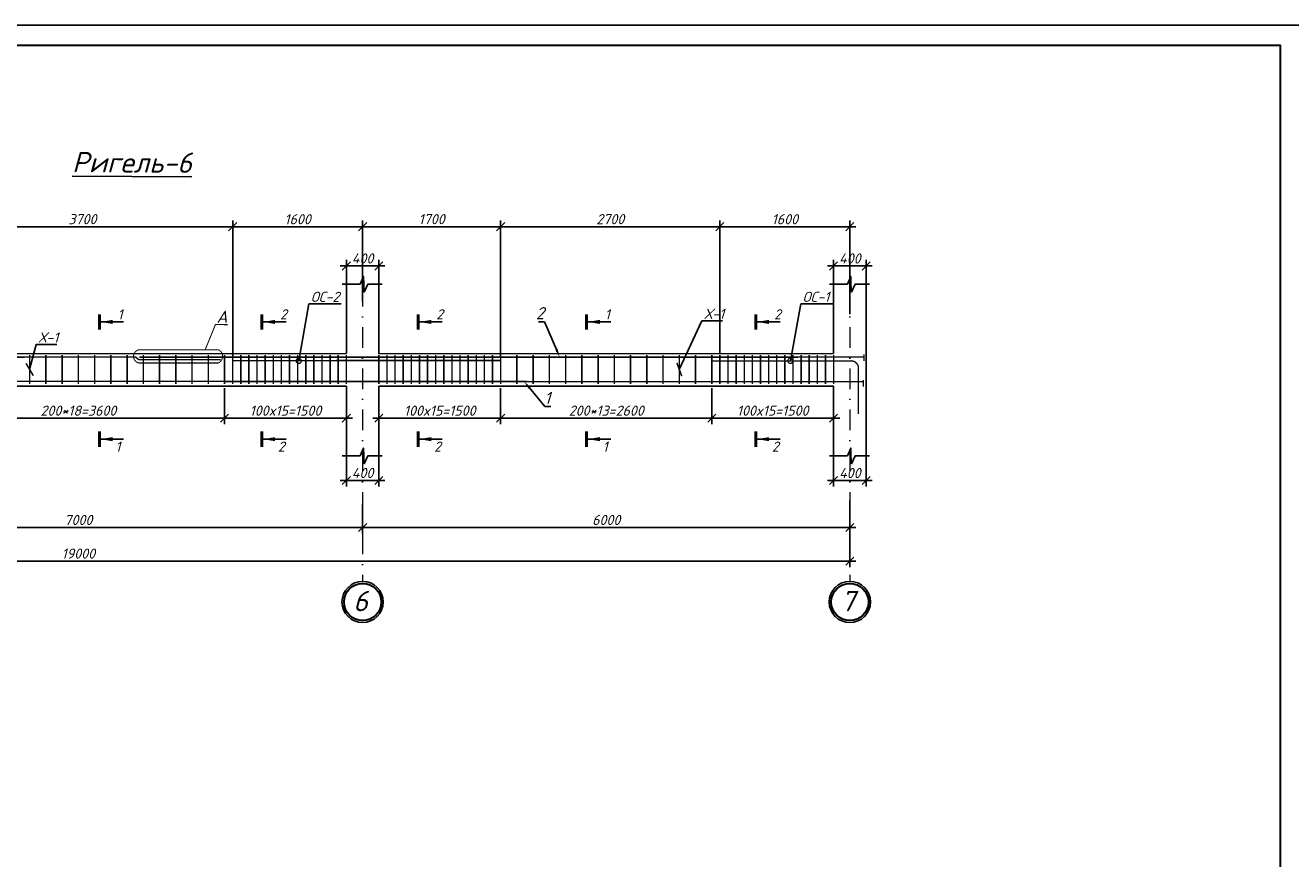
# Model space of a CAD drawing. Header units: millimetres. Extents: x -33345 to 4712671, y -3392 to 121473.
# Tile 636 of 656: x 3262838 to 3294003, y 65981 to 86501. Entities that reach past the tile are written whole.
import ezdxf
from ezdxf import colors
from ezdxf.entities.mleader import LeaderData, LeaderLine
from ezdxf.math import Vec2, Vec3

# ---------------------------------------------------------------- set-up
doc = ezdxf.new("R2010")
doc.units = ezdxf.units.MM
doc.linetypes.add('DASHDOTX2', pattern=[50.8, 25.4, -12.7, 0, -12.7])
doc.layers.add('0.25', color=7, linetype='Continuous', lineweight=25)
doc.layers.add('Лист', color=7, linetype='Continuous')
doc.styles.add('_text', font='isocpeui.ttf')
doc.styles.add('Arch-Dim', font='isocpeui.ttf', dxfattribs={"height": 200})
doc.styles.add('GOST 2.304', font='isocpeui.ttf')
doc.styles.add('ГОСТ 250', font='isocpeui.ttf', dxfattribs={"height": 250})
doc.styles.add('Тохир', font='isocpeui.ttf', dxfattribs={"oblique": 2, "height": 250})
doc.dimstyles.new('Islom 94', dxfattribs={"dimtxt": 250, "dimasz": 200, "dimexe": 150, "dimexo": 100, "dimgap": 60, "dimtad": 1, "dimdec": 0, "dimtxsty": '_text', "dimblk": 'OBLIQUE', "dimcen": 0, "dimdle": 150, "dimadec": 0, "dimazin": 0, "dimtfac": 1, "dimtdec": 0, "dimtmove": 0, "dimatfit": 3, "dimfxl": 1, "dimarcsym": 0})

# ---------------------------------------------------------------- blocks, each defined once
blk = doc.blocks.new('*U328')
at = {"layer": '0.25', "color": 5, "linetype": 'Continuous', "lineweight": 25, "ltscale": 100}
blk.add_lwpolyline([(-59400, 0), (0, 0), (0, 42000), (-59400, 42000), (-59400, 0)], dxfattribs=at)
at = {"layer": '0.25', "color": 7, "linetype": 'Continuous', "lineweight": 30, "ltscale": 100}
blk.add_lwpolyline([(-57400, 500), (-500, 500), (-500, 41500), (-57400, 41500), (-57400, 500)], dxfattribs=at)
blk = doc.blocks.new('_Oblique')
at = {"color": 0, "linetype": 'ByBlock', "lineweight": -2}
blk.add_line((-0.5, -0.5), (0.5, 0.5), dxfattribs=at)
blk = doc.blocks.new('*D2408')
at = {"color": 0, "lineweight": -2, "ltscale": 10, "transparency": 16777216}
for p, q in [((3270745, 75898), (3270745, 75143)), ((3271545, 75898), (3271545, 75143)), ((3271695, 75293), (3270595, 75293))]:
    blk.add_line(p, q, dxfattribs=at)
at = {"layer": 'Defpoints', "color": 0, "ltscale": 10, "transparency": 16777216}
for p in [(3270745, 75998), (3271545, 75998), (3270745, 75293)]:
    blk.add_point(p, dxfattribs=at)
at = {"color": 0, "lineweight": -2, "ltscale": 10, "transparency": 16777216, "xscale": 200, "yscale": 200, "zscale": 200, "rotation": 180}
blk.add_blockref('_Oblique', (3270745, 75293), dxfattribs=at)
at = {"color": 0, "lineweight": -2, "ltscale": 10, "transparency": 16777216, "xscale": 200, "yscale": 200, "zscale": 200}
blk.add_blockref('_Oblique', (3271545, 75293), dxfattribs=at)
at = {"color": 0, "ltscale": 10, "transparency": 16777216, "insert": (3271145, 75478), "char_height": 250, "attachment_point": 5, "style": '_text'}
blk.add_mtext('400', dxfattribs=at)
blk = doc.blocks.new('*D2409')
at = {"color": 0, "lineweight": -2, "ltscale": 10, "transparency": 16777216}
for p, q in [((3270745, 80015), (3270745, 80726)), ((3271545, 80015), (3271545, 80726)), ((3271695, 80576), (3270595, 80576))]:
    blk.add_line(p, q, dxfattribs=at)
at = {"layer": 'Defpoints', "color": 0, "ltscale": 10, "transparency": 16777216}
for p in [(3270745, 80576), (3270745, 79915), (3271545, 79915)]:
    blk.add_point(p, dxfattribs=at)
at = {"color": 0, "lineweight": -2, "ltscale": 10, "transparency": 16777216, "xscale": 200, "yscale": 200, "zscale": 200, "rotation": 180}
blk.add_blockref('_Oblique', (3270745, 80576), dxfattribs=at)
at = {"color": 0, "lineweight": -2, "ltscale": 10, "transparency": 16777216, "xscale": 200, "yscale": 200, "zscale": 200}
blk.add_blockref('_Oblique', (3271545, 80576), dxfattribs=at)
at = {"color": 0, "ltscale": 10, "transparency": 16777216, "insert": (3271145, 80761), "char_height": 250, "attachment_point": 5, "style": '_text'}
blk.add_mtext('400', dxfattribs=at)
blk = doc.blocks.new('*D2410')
at = {"color": 0, "lineweight": -2, "ltscale": 10, "transparency": 16777216}
for p, q in [((3282745, 75898), (3282745, 75143)), ((3283545, 75898), (3283545, 75143)), ((3283695, 75293), (3282595, 75293))]:
    blk.add_line(p, q, dxfattribs=at)
at = {"layer": 'Defpoints', "color": 0, "ltscale": 10, "transparency": 16777216}
for p in [(3282745, 75998), (3283545, 75998), (3282745, 75293)]:
    blk.add_point(p, dxfattribs=at)
at = {"color": 0, "lineweight": -2, "ltscale": 10, "transparency": 16777216, "xscale": 200, "yscale": 200, "zscale": 200, "rotation": 180}
blk.add_blockref('_Oblique', (3282745, 75293), dxfattribs=at)
at = {"color": 0, "lineweight": -2, "ltscale": 10, "transparency": 16777216, "xscale": 200, "yscale": 200, "zscale": 200}
blk.add_blockref('_Oblique', (3283545, 75293), dxfattribs=at)
at = {"color": 0, "ltscale": 10, "transparency": 16777216, "insert": (3283145, 75478), "char_height": 250, "attachment_point": 5, "style": '_text'}
blk.add_mtext('400', dxfattribs=at)
blk = doc.blocks.new('*D2411')
at = {"color": 0, "lineweight": -2, "ltscale": 10, "transparency": 16777216}
for p, q in [((3282745, 80015), (3282745, 80726)), ((3283545, 80015), (3283545, 80726)), ((3283695, 80576), (3282595, 80576))]:
    blk.add_line(p, q, dxfattribs=at)
at = {"layer": 'Defpoints', "color": 0, "ltscale": 10, "transparency": 16777216}
for p in [(3282745, 80576), (3282745, 79915), (3283545, 79915)]:
    blk.add_point(p, dxfattribs=at)
at = {"color": 0, "lineweight": -2, "ltscale": 10, "transparency": 16777216, "xscale": 200, "yscale": 200, "zscale": 200, "rotation": 180}
blk.add_blockref('_Oblique', (3282745, 80576), dxfattribs=at)
at = {"color": 0, "lineweight": -2, "ltscale": 10, "transparency": 16777216, "xscale": 200, "yscale": 200, "zscale": 200}
blk.add_blockref('_Oblique', (3283545, 80576), dxfattribs=at)
at = {"color": 0, "ltscale": 10, "transparency": 16777216, "insert": (3283145, 80761), "char_height": 250, "attachment_point": 5, "style": '_text'}
blk.add_mtext('400', dxfattribs=at)
blk = doc.blocks.new('*D2397')
at = {"color": 0, "lineweight": -2, "ltscale": 10, "transparency": 16777216}
for p, q in [((3267745, 77567), (3267745, 76678)), ((3270745, 77335), (3270745, 76678)), ((3267595, 76828), (3270895, 76828))]:
    blk.add_line(p, q, dxfattribs=at)
at = {"layer": 'Defpoints', "color": 0, "ltscale": 10, "transparency": 16777216}
for p in [(3267745, 77667), (3270745, 77435), (3270745, 76828)]:
    blk.add_point(p, dxfattribs=at)
at = {"color": 0, "lineweight": -2, "ltscale": 10, "transparency": 16777216, "xscale": 200, "yscale": 200, "zscale": 200, "rotation": 180}
blk.add_blockref('_Oblique', (3267745, 76828), dxfattribs=at)
at = {"color": 0, "lineweight": -2, "ltscale": 10, "transparency": 16777216, "xscale": 200, "yscale": 200, "zscale": 200}
blk.add_blockref('_Oblique', (3270745, 76828), dxfattribs=at)
at = {"color": 0, "ltscale": 10, "transparency": 16777216, "insert": (3269245, 77013), "char_height": 250, "attachment_point": 5, "style": '_text'}
blk.add_mtext('100x15=1500', dxfattribs=at)
blk = doc.blocks.new('*D2398')
at = {"color": 0, "lineweight": -2, "ltscale": 10, "transparency": 16777216}
for p, q in [((3260545, 77453), (3260545, 76678)), ((3267745, 77453), (3267745, 76678)), ((3260395, 76828), (3267895, 76828))]:
    blk.add_line(p, q, dxfattribs=at)
at = {"layer": 'Defpoints', "color": 0, "ltscale": 10, "transparency": 16777216}
for p in [(3260545, 77553, 1359241), (3267745, 77553, 1359241), (3267745, 76828)]:
    blk.add_point(p, dxfattribs=at)
at = {"color": 0, "lineweight": -2, "ltscale": 10, "transparency": 16777216, "xscale": 200, "yscale": 200, "zscale": 200, "rotation": 180}
blk.add_blockref('_Oblique', (3260545, 76828), dxfattribs=at)
at = {"color": 0, "lineweight": -2, "ltscale": 10, "transparency": 16777216, "xscale": 200, "yscale": 200, "zscale": 200}
blk.add_blockref('_Oblique', (3267745, 76828), dxfattribs=at)
at = {"color": 0, "ltscale": 10, "transparency": 16777216, "insert": (3264145, 77013), "char_height": 250, "attachment_point": 5, "style": '_text'}
blk.add_mtext('200*18=3600', dxfattribs=at)
blk = doc.blocks.new('*D2399')
at = {"color": 0, "lineweight": -2, "ltscale": 10, "transparency": 16777216}
for p, q in [((3279745, 77567), (3279745, 76678)), ((3282745, 77335), (3282745, 76678)), ((3279595, 76828), (3282895, 76828))]:
    blk.add_line(p, q, dxfattribs=at)
at = {"layer": 'Defpoints', "color": 0, "ltscale": 10, "transparency": 16777216}
for p in [(3279745, 77667), (3282745, 77435), (3282745, 76828)]:
    blk.add_point(p, dxfattribs=at)
at = {"color": 0, "lineweight": -2, "ltscale": 10, "transparency": 16777216, "xscale": 200, "yscale": 200, "zscale": 200, "rotation": 180}
blk.add_blockref('_Oblique', (3279745, 76828), dxfattribs=at)
at = {"color": 0, "lineweight": -2, "ltscale": 10, "transparency": 16777216, "xscale": 200, "yscale": 200, "zscale": 200}
blk.add_blockref('_Oblique', (3282745, 76828), dxfattribs=at)
at = {"color": 0, "ltscale": 10, "transparency": 16777216, "insert": (3281245, 77013), "char_height": 250, "attachment_point": 5, "style": '_text'}
blk.add_mtext('100x15=1500', dxfattribs=at)
blk = doc.blocks.new('*D2400')
at = {"color": 0, "lineweight": -2, "ltscale": 10, "transparency": 16777216}
for p, q in [((3274545, 77453), (3274545, 76678)), ((3279745, 77453), (3279745, 76678)), ((3274395, 76828), (3279895, 76828))]:
    blk.add_line(p, q, dxfattribs=at)
at = {"layer": 'Defpoints', "color": 0, "ltscale": 10, "transparency": 16777216}
for p in [(3274545, 77553, 1359241), (3279745, 77553, 1359241), (3279745, 76828)]:
    blk.add_point(p, dxfattribs=at)
at = {"color": 0, "lineweight": -2, "ltscale": 10, "transparency": 16777216, "xscale": 200, "yscale": 200, "zscale": 200, "rotation": 180}
blk.add_blockref('_Oblique', (3274545, 76828), dxfattribs=at)
at = {"color": 0, "lineweight": -2, "ltscale": 10, "transparency": 16777216, "xscale": 200, "yscale": 200, "zscale": 200}
blk.add_blockref('_Oblique', (3279745, 76828), dxfattribs=at)
at = {"color": 0, "ltscale": 10, "transparency": 16777216, "insert": (3277145, 77013), "char_height": 250, "attachment_point": 5, "style": '_text'}
blk.add_mtext('200*13=2600', dxfattribs=at)
blk = doc.blocks.new('*D2402')
at = {"color": 0, "lineweight": -2, "ltscale": 10, "transparency": 16777216}
for p, q in [((3271545, 77335), (3271545, 76678)), ((3274545, 77567), (3274545, 76678)), ((3274695, 76828), (3271395, 76828))]:
    blk.add_line(p, q, dxfattribs=at)
at = {"layer": 'Defpoints', "color": 0, "ltscale": 10, "transparency": 16777216}
for p in [(3274545, 77667), (3271545, 77435), (3271545, 76828)]:
    blk.add_point(p, dxfattribs=at)
at = {"color": 0, "lineweight": -2, "ltscale": 10, "transparency": 16777216, "xscale": 200, "yscale": 200, "zscale": 200, "rotation": 180}
blk.add_blockref('_Oblique', (3271545, 76828), dxfattribs=at)
at = {"color": 0, "lineweight": -2, "ltscale": 10, "transparency": 16777216, "xscale": 200, "yscale": 200, "zscale": 200}
blk.add_blockref('_Oblique', (3274545, 76828), dxfattribs=at)
at = {"color": 0, "ltscale": 10, "transparency": 16777216, "insert": (3273045, 77013), "char_height": 250, "attachment_point": 5, "style": '_text'}
blk.add_mtext('100x15=1500', dxfattribs=at)
blk = doc.blocks.new('*D3291')
at = {"color": 0, "lineweight": -2, "transparency": 16777216}
for p, q in [((3260545, 78348), (3260545, 81692)), ((3267945, 78345), (3267945, 81692)), ((3260395, 81542), (3268095, 81542))]:
    blk.add_line(p, q, dxfattribs=at)
at = {"layer": 'Defpoints', "color": 0, "transparency": 16777216}
for p in [(3267945, 81542), (3260545, 78248, 1359241), (3267945, 78245, 1359241)]:
    blk.add_point(p, dxfattribs=at)
at = {"color": 0, "lineweight": -2, "transparency": 16777216, "xscale": 200, "yscale": 200, "zscale": 200, "rotation": 180}
blk.add_blockref('_Oblique', (3260545, 81542), dxfattribs=at)
at = {"color": 0, "lineweight": -2, "transparency": 16777216, "xscale": 200, "yscale": 200, "zscale": 200}
blk.add_blockref('_Oblique', (3267945, 81542), dxfattribs=at)
at = {"color": 0, "lineweight": 0, "transparency": 16777216, "insert": (3264245, 81728), "char_height": 250, "attachment_point": 5, "style": '_text'}
blk.add_mtext('3700', dxfattribs=at)
blk = doc.blocks.new('*D2403')
at = {"color": 0, "lineweight": -2, "transparency": 16777216}
for p, q in [((3267945, 78633), (3267945, 81692)), ((3271145, 79702), (3271145, 81692)), ((3267795, 81542), (3271295, 81542))]:
    blk.add_line(p, q, dxfattribs=at)
at = {"layer": 'Defpoints', "color": 0, "transparency": 16777216}
for p in [(3271145, 81542), (3271145, 79602, 1359241), (3267945, 78533, 1359241)]:
    blk.add_point(p, dxfattribs=at)
at = {"color": 0, "lineweight": -2, "transparency": 16777216, "xscale": 200, "yscale": 200, "zscale": 200, "rotation": 180}
blk.add_blockref('_Oblique', (3267945, 81542), dxfattribs=at)
at = {"color": 0, "lineweight": -2, "transparency": 16777216, "xscale": 200, "yscale": 200, "zscale": 200}
blk.add_blockref('_Oblique', (3271145, 81542), dxfattribs=at)
at = {"color": 0, "lineweight": 0, "transparency": 16777216, "insert": (3269545, 81727), "char_height": 250, "attachment_point": 5, "style": '_text'}
blk.add_mtext('1600', dxfattribs=at)
blk = doc.blocks.new('*D2404')
at = {"color": 0, "lineweight": -2, "transparency": 16777216}
for p, q in [((3271145, 79702), (3271145, 81692)), ((3274545, 78637), (3274545, 81692)), ((3270995, 81542), (3274695, 81542))]:
    blk.add_line(p, q, dxfattribs=at)
at = {"layer": 'Defpoints', "color": 0, "transparency": 16777216}
for p in [(3274545, 81542), (3271145, 79602, 1359241), (3274545, 78537, 1359241)]:
    blk.add_point(p, dxfattribs=at)
at = {"color": 0, "lineweight": -2, "transparency": 16777216, "xscale": 200, "yscale": 200, "zscale": 200, "rotation": 180}
blk.add_blockref('_Oblique', (3271145, 81542), dxfattribs=at)
at = {"color": 0, "lineweight": -2, "transparency": 16777216, "xscale": 200, "yscale": 200, "zscale": 200}
blk.add_blockref('_Oblique', (3274545, 81542), dxfattribs=at)
at = {"color": 0, "lineweight": 0, "transparency": 16777216, "insert": (3272845, 81728), "char_height": 250, "attachment_point": 5, "style": '_text'}
blk.add_mtext('1700', dxfattribs=at)
blk = doc.blocks.new('*D3292')
at = {"color": 0, "lineweight": -2, "transparency": 16777216}
for p, q in [((3274545, 78348), (3274545, 81692)), ((3279945, 78437), (3279945, 81692)), ((3274395, 81542), (3280095, 81542))]:
    blk.add_line(p, q, dxfattribs=at)
at = {"layer": 'Defpoints', "color": 0, "transparency": 16777216}
for p in [(3279945, 81542), (3274545, 78248, 1359241), (3279945, 78337, 1359241)]:
    blk.add_point(p, dxfattribs=at)
at = {"color": 0, "lineweight": -2, "transparency": 16777216, "xscale": 200, "yscale": 200, "zscale": 200, "rotation": 180}
blk.add_blockref('_Oblique', (3274545, 81542), dxfattribs=at)
at = {"color": 0, "lineweight": -2, "transparency": 16777216, "xscale": 200, "yscale": 200, "zscale": 200}
blk.add_blockref('_Oblique', (3279945, 81542), dxfattribs=at)
at = {"color": 0, "lineweight": 0, "transparency": 16777216, "insert": (3277245, 81728), "char_height": 250, "attachment_point": 5, "style": '_text'}
blk.add_mtext('2700', dxfattribs=at)
blk = doc.blocks.new('*D2405')
at = {"color": 0, "lineweight": -2, "transparency": 16777216}
for p, q in [((3279945, 78910), (3279945, 81692)), ((3283145, 79392), (3283145, 81692)), ((3279795, 81542), (3283295, 81542))]:
    blk.add_line(p, q, dxfattribs=at)
at = {"layer": 'Defpoints', "color": 0, "transparency": 16777216}
for p in [(3283145, 81542), (3283145, 79292, 1359241), (3279945, 78810, 1359241)]:
    blk.add_point(p, dxfattribs=at)
at = {"color": 0, "lineweight": -2, "transparency": 16777216, "xscale": 200, "yscale": 200, "zscale": 200, "rotation": 180}
blk.add_blockref('_Oblique', (3279945, 81542), dxfattribs=at)
at = {"color": 0, "lineweight": -2, "transparency": 16777216, "xscale": 200, "yscale": 200, "zscale": 200}
blk.add_blockref('_Oblique', (3283145, 81542), dxfattribs=at)
at = {"color": 0, "lineweight": 0, "transparency": 16777216, "insert": (3281545, 81727), "char_height": 250, "attachment_point": 5, "style": '_text'}
blk.add_mtext('1600', dxfattribs=at)
blk = doc.blocks.new('_ArchTick')
at = {"color": 0, "linetype": 'ByBlock', "const_width": 0.15}
blk.add_lwpolyline([(-0.5, -0.5), (0.5, 0.5)], dxfattribs=at)
blk = doc.blocks.new('*D2162')
at = {"color": 0, "lineweight": -2, "ltscale": 10, "transparency": 16777216}
for p, q in [((3257145, 75517), (3257145, 73986)), ((3271145, 74704), (3271145, 73986)), ((3256995, 74136), (3271295, 74136))]:
    blk.add_line(p, q, dxfattribs=at)
at = {"layer": 'Defpoints', "color": 0, "ltscale": 10, "transparency": 16777216}
for p in [(3257145, 75617), (3271145, 74804), (3271145, 74136)]:
    blk.add_point(p, dxfattribs=at)
at = {"color": 0, "lineweight": -2, "ltscale": 10, "transparency": 16777216, "xscale": 200, "yscale": 200, "zscale": 200, "rotation": 180}
blk.add_blockref('_Oblique', (3257145, 74136), dxfattribs=at)
at = {"color": 0, "lineweight": -2, "ltscale": 10, "transparency": 16777216, "xscale": 200, "yscale": 200, "zscale": 200}
blk.add_blockref('_Oblique', (3271145, 74136), dxfattribs=at)
at = {"color": 0, "ltscale": 10, "transparency": 16777216, "insert": (3264145, 74322), "char_height": 250, "attachment_point": 5, "style": '_text'}
blk.add_mtext('7000', dxfattribs=at)
blk = doc.blocks.new('*D2163')
at = {"color": 0, "lineweight": -2, "ltscale": 10, "transparency": 16777216}
for p, q in [((3283145, 74805), (3283145, 73986)), ((3271145, 74704), (3271145, 73986)), ((3270995, 74136), (3283295, 74136))]:
    blk.add_line(p, q, dxfattribs=at)
at = {"layer": 'Defpoints', "color": 0, "ltscale": 10, "transparency": 16777216}
for p in [(3271145, 74804), (3283145, 74905), (3283145, 74136)]:
    blk.add_point(p, dxfattribs=at)
at = {"color": 0, "lineweight": -2, "ltscale": 10, "transparency": 16777216, "xscale": 200, "yscale": 200, "zscale": 200, "rotation": 180}
blk.add_blockref('_Oblique', (3271145, 74136), dxfattribs=at)
at = {"color": 0, "lineweight": -2, "ltscale": 10, "transparency": 16777216, "xscale": 200, "yscale": 200, "zscale": 200}
blk.add_blockref('_Oblique', (3283145, 74136), dxfattribs=at)
at = {"color": 0, "ltscale": 10, "transparency": 16777216, "insert": (3277145, 74321), "char_height": 250, "attachment_point": 5, "style": '_text'}
blk.add_mtext('6000', dxfattribs=at)
blk = doc.blocks.new('*D2164')
at = {"color": 0, "lineweight": -2, "ltscale": 10, "transparency": 16777216}
for p, q in [((3245145, 74560), (3245145, 73159)), ((3283145, 74560), (3283145, 73159)), ((3244995, 73309), (3283295, 73309))]:
    blk.add_line(p, q, dxfattribs=at)
at = {"layer": 'Defpoints', "color": 0, "ltscale": 10, "transparency": 16777216}
for p in [(3245145, 74660), (3283145, 74660), (3283145, 73309)]:
    blk.add_point(p, dxfattribs=at)
at = {"color": 0, "lineweight": -2, "ltscale": 10, "transparency": 16777216, "xscale": 200, "yscale": 200, "zscale": 200, "rotation": 180}
blk.add_blockref('_Oblique', (3245145, 73309), dxfattribs=at)
at = {"color": 0, "lineweight": -2, "ltscale": 10, "transparency": 16777216, "xscale": 200, "yscale": 200, "zscale": 200}
blk.add_blockref('_Oblique', (3283145, 73309), dxfattribs=at)
at = {"color": 0, "ltscale": 10, "transparency": 16777216, "insert": (3264145, 73494), "char_height": 250, "attachment_point": 5, "style": '_text'}
blk.add_mtext('19000', dxfattribs=at)
blk = doc.blocks.new('_DotSmall')
at = {"color": 0, "linetype": 'ByBlock', "const_width": 0.5}
blk.add_lwpolyline([(-0.0625, 0, 1), (0.0625, 0, 1)], format="xyb", close=True, dxfattribs=at)

msp = doc.modelspace()

# ---------------------------------------------------------------- linework, layer by layer
at = {"color": 177, "ltscale": 10, "true_color": 0x293189}
for p, q in [((3270744.608, 80129.899), (3270744.608, 78417)), ((3270744.608, 80126.292), (3270744.608, 78417)), ((3282744.608, 80129.899), (3282744.608, 78417)), ((3282744.608, 80126.292), (3282744.608, 78417)), ((3270744.608, 77617), (3270744.608, 75900.493)), ((3282744.608, 77617), (3282744.608, 75900.493))]:
    msp.add_line(p, q, dxfattribs=at)
at = {"color": 177, "lineweight": 25, "ltscale": 10, "true_color": 0x293189}
for p, q in [((3271544.608, 78410.915), (3271544.608, 80126.292)), ((3283544.608, 75900.493), (3283544.608, 80126.292)), ((3270744.608, 78417), (3257544.608, 78410.915)), ((3282744.608, 78417), (3271544.608, 78410.915)), ((3270744.608, 77617), (3257544.608, 77614.604)), ((3282744.608, 77617), (3271544.608, 77614.604)), ((3271544.608, 77614.604), (3271544.608, 75900.493))]:
    msp.add_line(p, q, dxfattribs=at)
at = {"color": 1, "linetype": 'DASHDOTX2', "lineweight": 5, "ltscale": 20}
for p, q in [((3271144.763, 80086.182), (3271144.763, 72810.254)), ((3283144.763, 80086.182), (3283144.763, 72810.254))]:
    msp.add_line(p, q, dxfattribs=at)
at = {"color": 116, "true_color": 0x136734}
for p, q in [((3264688.072, 79198.353), (3265259.78, 79198.353)), ((3268689.323, 79198.353), (3269261.031, 79198.353)), ((3272536.461, 79198.353), (3273108.169, 79198.353)), ((3276688.072, 79198.353), (3277259.78, 79198.353)), ((3280856.479, 79198.353), (3281428.187, 79198.353)), ((3264688.072, 76311.14), (3265259.78, 76311.14)), ((3268689.323, 76311.14), (3269261.031, 76311.14)), ((3272536.461, 76311.14), (3273108.169, 76311.14)), ((3276688.072, 76311.14), (3277259.78, 76311.14)), ((3280856.479, 76311.14), (3281428.187, 76311.14))]:
    msp.add_line(p, q, dxfattribs=at)
at = {"color": 7}
for points in [[(3271630.611, 80126.292), (3271273.206, 80126.292), (3271181.955, 79932.113), (3271173.171, 80125.18), (3271165.44, 80316.92), (3271083.677, 80126.292), (3270645.363, 80126.292)], [(3283630.611, 80126.292), (3283273.206, 80126.292), (3283181.955, 79932.113), (3283173.171, 80125.18), (3283165.44, 80316.92), (3283083.677, 80126.292), (3282645.363, 80126.292)], [(3271630.611, 75900.493), (3271273.206, 75900.493), (3271181.955, 75706.314), (3271173.171, 75899.381), (3271165.44, 76091.12), (3271083.677, 75900.493), (3270645.363, 75900.493)], [(3283630.611, 75900.493), (3283273.206, 75900.493), (3283181.955, 75706.314), (3283173.171, 75899.381), (3283165.44, 76091.12), (3283083.677, 75900.493), (3282645.363, 75900.493)]]:
    msp.add_lwpolyline(points, dxfattribs=at)
at = {"color": 116, "linetype": 'Continuous', "lineweight": 50, "ltscale": 100, "true_color": 0x136734}
for points in [[(3264663.072, 79013.629), (3264663.072, 79383.076)], [(3268664.323, 79013.629), (3268664.323, 79383.076)], [(3272511.461, 79013.629), (3272511.461, 79383.076)], [(3276663.072, 79013.629), (3276663.072, 79383.076)], [(3280831.48, 79013.629), (3280831.479, 79383.076)], [(3264663.072, 76126.416), (3264663.072, 76495.864)], [(3268664.323, 76126.416), (3268664.323, 76495.864)], [(3272511.461, 76126.416), (3272511.461, 76495.864)], [(3276663.072, 76126.416), (3276663.072, 76495.864)], [(3280831.48, 76126.416), (3280831.479, 76495.864)]]:
    msp.add_lwpolyline(points, dxfattribs=at)
at = {"color": 18, "true_color": 0x000000, "const_width": 25, "elevation": -1359241.496}
msp.add_lwpolyline([(3267267.73, 78512.648), (3267519.177, 79131.337), (3267823.989, 79130.322)], dxfattribs=at)
at = {"ltscale": 100, "const_width": 36.895}
for points in [[(3265546.818, 78332.54), (3244852.291, 78330.151)], [(3283493.564, 78332.432), (3265642.466, 78330.151)], [(3283493.564, 78398.107), (3283493.564, 78233.688)], [(3283476.602, 77727.237), (3278426.791, 77727.237), (3260801.617, 77736.856)], [(3283476.602, 77769.006), (3283476.602, 77604.588)]]:
    msp.add_lwpolyline(points, dxfattribs=at)
at = {"color": 32, "ltscale": 100, "true_color": 0xcd6928, "const_width": 36.895}
for points in [[(3262944.608, 78386.089), (3262944.608, 77667.436)], [(3263344.608, 78386.089), (3263344.608, 77667.436)], [(3263744.608, 78386.089), (3263744.608, 77667.436)], [(3264144.608, 78386.089), (3264144.608, 77667.436)], [(3264544.608, 78386.089), (3264544.608, 77667.436)], [(3264944.608, 78386.089), (3264944.608, 77667.436)], [(3265344.608, 78386.089), (3265344.608, 77667.436)], [(3265744.608, 78386.089), (3265744.608, 77667.436)], [(3266144.608, 78386.089), (3266144.608, 77667.436)], [(3266544.608, 78386.089), (3266544.608, 77667.436)], [(3266944.608, 78386.089), (3266944.608, 77667.436)], [(3267344.608, 78386.089), (3267344.608, 77667.436)], [(3267744.608, 78386.089), (3267744.608, 77667.436)], [(3267944.608, 78386.089), (3267944.608, 77667.436)], [(3268144.608, 78386.089), (3268144.608, 77667.436)], [(3268344.608, 78386.089), (3268344.608, 77667.436)], [(3268344.608, 78386.089), (3268344.608, 77667.436)], [(3268544.608, 78386.089), (3268544.608, 77667.436)], [(3268744.608, 78386.089), (3268744.608, 77667.436)], [(3268944.608, 78386.089), (3268944.608, 77667.436)], [(3269144.608, 78386.089), (3269144.608, 77667.436)], [(3269344.608, 78386.089), (3269344.608, 77667.436)], [(3269544.608, 78386.089), (3269544.608, 77667.436)], [(3269744.608, 78386.089), (3269744.608, 77667.436)], [(3269944.608, 78386.089), (3269944.608, 77667.436)], [(3270144.608, 78386.089), (3270144.608, 77667.436)], [(3270344.608, 78386.089), (3270344.608, 77667.436)], [(3270544.608, 78386.089), (3270544.608, 77667.436)], [(3270744.608, 78386.089), (3270744.608, 77667.436)], [(3271544.608, 78386.089), (3271544.608, 77667.436)], [(3271744.608, 78386.089), (3271744.608, 77667.436)], [(3271944.608, 78386.089), (3271944.608, 77667.436)], [(3272144.608, 78386.089), (3272144.608, 77667.436)], [(3272344.608, 78386.089), (3272344.608, 77667.436)], [(3272544.608, 78386.089), (3272544.608, 77667.436)], [(3272744.608, 78386.089), (3272744.608, 77667.436)], [(3272944.608, 78386.089), (3272944.608, 77667.436)], [(3273144.608, 78386.089), (3273144.608, 77667.436)], [(3273344.608, 78386.089), (3273344.608, 77667.436)], [(3273544.608, 78386.089), (3273544.608, 77667.436)], [(3273744.608, 78386.089), (3273744.608, 77667.436)], [(3273944.608, 78386.089), (3273944.608, 77667.436)], [(3273944.608, 78386.089), (3273944.608, 77667.436)], [(3274144.608, 78386.089), (3274144.608, 77667.436)], [(3274344.608, 78386.089), (3274344.608, 77667.436)], [(3274544.608, 78386.089), (3274544.608, 77667.436)], [(3274944.608, 78386.089), (3274944.608, 77667.436)], [(3275344.608, 78386.089), (3275344.608, 77667.436)], [(3275744.608, 78386.089), (3275744.608, 77667.436)], [(3276144.608, 78386.089), (3276144.608, 77667.436)], [(3276544.608, 78386.089), (3276544.608, 77667.436)], [(3276944.608, 78386.089), (3276944.608, 77667.436)], [(3277344.608, 78386.089), (3277344.608, 77667.436)], [(3277744.608, 78386.089), (3277744.608, 77667.436)], [(3278144.608, 78386.089), (3278144.608, 77667.436)], [(3278544.608, 78386.089), (3278544.608, 77667.436)], [(3278944.608, 78386.089), (3278944.608, 77667.436)], [(3279344.608, 78386.089), (3279344.608, 77667.436)], [(3279744.608, 78386.089), (3279744.608, 77667.436)], [(3279944.608, 78386.089), (3279944.608, 77667.436)], [(3280144.608, 78386.089), (3280144.608, 77667.436)], [(3280344.608, 78386.089), (3280344.608, 77667.436)], [(3280344.608, 78386.089), (3280344.608, 77667.436)], [(3280544.608, 78386.089), (3280544.608, 77667.436)], [(3280744.608, 78386.089), (3280744.608, 77667.436)], [(3280944.608, 78386.089), (3280944.608, 77667.436)], [(3281144.608, 78386.089), (3281144.608, 77667.436)], [(3281344.608, 78386.089), (3281344.608, 77667.436)], [(3281544.608, 78386.089), (3281544.608, 77667.436)], [(3281744.608, 78386.089), (3281744.608, 77667.436)], [(3281944.608, 78386.089), (3281944.608, 77667.436)], [(3282144.608, 78386.089), (3282144.608, 77667.436)], [(3282344.608, 78386.089), (3282344.608, 77667.436)], [(3282544.608, 78386.089), (3282544.608, 77667.436)], [(3282744.608, 78386.089), (3282744.608, 77667.436)]]:
    msp.add_lwpolyline(points, dxfattribs=at)
at = {"color": 18, "true_color": 0x000000, "const_width": 25, "elevation": -1359241.496}
msp.add_lwpolyline([(3267589.484, 78186.725), (3265633.363, 78186.725, -0.795863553), (3265633.363, 78512.648), (3267589.484, 78512.648, -0.661963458), (3267589.484, 78186.725)], format="xyb", dxfattribs=at)
at = {"ltscale": 100, "const_width": 36.895}
msp.add_lwpolyline([(3267652.627, 78269.506), (3265651.855, 78268.007), (3265651.855, 78268.007), (3265651.855, 78268.007), (3265651.855, 78268.007, -0.177499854), (3265613.074, 78282.206), (3265566.823, 78321.347, 0.177499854), (3265528.042, 78335.546), (3265528.1, 78335.546)], format="xyb", dxfattribs=at)
at = {"color": 5, "ltscale": 100, "const_width": 36.895}
msp.add_lwpolyline([(3267944.608, 78244.576), (3274544.608, 78248.493)], dxfattribs=at)
at = {"color": 5, "ltscale": 100, "const_width": 35}
msp.add_lwpolyline([(3283356.771, 76926.842), (3283356.771, 78060.411, 0.432221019), (3283167.2, 78238.741), (3279744.919, 78238.741)], format="xyb", dxfattribs=at)
at = {"color": 18, "ltscale": 15, "true_color": 0x000000}
for centre in [(3271144.763, 72302.74), (3283144.763, 72302.74)]:
    msp.add_circle(centre, 507.514, dxfattribs=at)
at = {"color": 1, "lineweight": 30, "ltscale": 15}
for centre in [(3271144.763, 72302.74), (3283144.763, 72302.74)]:
    msp.add_circle(centre, 457.514, dxfattribs=at)
at = {"color": 116, "true_color": 0x136734}
for points in [[(3264688.072, 79198.353), (3264988.522, 79248.631), (3264988.522, 79148.075)], [(3268689.323, 79198.353), (3268989.773, 79248.631), (3268989.773, 79148.075)], [(3272536.461, 79198.353), (3272836.911, 79248.631), (3272836.911, 79148.075)], [(3276688.072, 79198.353), (3276988.522, 79248.631), (3276988.522, 79148.075)], [(3280856.479, 79198.353), (3281156.93, 79248.631), (3281156.93, 79148.075)], [(3264688.072, 76311.14), (3264988.522, 76361.418), (3264988.522, 76260.862)], [(3268689.323, 76311.14), (3268989.773, 76361.418), (3268989.773, 76260.862)], [(3272536.461, 76311.14), (3272836.911, 76361.418), (3272836.911, 76260.862)], [(3276688.072, 76311.14), (3276988.522, 76361.418), (3276988.522, 76260.862)], [(3280856.479, 76311.14), (3281156.93, 76361.418), (3281156.93, 76260.862)]]:
    msp.add_solid(points, dxfattribs=at)

# ---------------------------------------------------------------- block references
at = {"layer": 'Лист', "ltscale": 100, "transparency": 33554687}
msp.add_blockref('*U328', (3294252.538, 44501.326, 1359241.5), dxfattribs=at)

# ---------------------------------------------------------------- texts
at = {"color": 116, "true_color": 0x136734, "style": '_text'}
for s, p in [('1', (3265057.125, 76002.301)), ('2', (3269058.376, 76002.301)), ('2', (3272905.514, 76002.301)), ('1', (3277057.125, 76002.301)), ('2', (3281225.533, 76002.301))]:
    msp.add_text(s, height=250, dxfattribs=at).set_placement(p)
at = {"color": 177, "ltscale": 10, "true_color": 0x293189, "insert": (3265465.23, 83125.36), "char_height": 500, "width": 5141.60615, "attachment_point": 5, "rotation": 359.7044053, "style": 'ГОСТ 250'}
msp.add_mtext('{\\LРигель-6}', dxfattribs=at)
at = {"color": 116, "true_color": 0x136734, "char_height": 250, "width": 186.33523, "attachment_point": 1, "style": '_text'}
for s, insert in [('1', (3265110.546, 79509.256)), ('2', (3269111.797, 79509.256)), ('2', (3272958.935, 79509.256)), ('1', (3277110.546, 79509.256)), ('2', (3281278.954, 79509.256))]:
    msp.add_mtext(s, dxfattribs=dict(at, insert=insert))
at = {"color": 18, "true_color": 0x000000, "insert": (3267547.022, 79474.925, -1359241.496), "char_height": 300, "width": 227.18182, "attachment_point": 1, "style": 'Arch-Dim'}
msp.add_mtext('A', dxfattribs=at)
at = {"char_height": 500, "attachment_point": 9, "style": 'GOST 2.304'}
for s, insert, width in [('6', (3271274.436, 72074.753, 473082.499), 333.15362), ('7', (3283274.436, 72074.753, 473082.499), 641.75857)]:
    msp.add_mtext(s, dxfattribs=dict(at, insert=insert, width=width))

# ---------------------------------------------------------------- dimensions: what is measured, and where the dimension line sits
at = {"color": 154, "lineweight": 0}
for base, p1, p2, picture, middle in [((3267944.608, 81541.879, -1359241.496), (3260544.608, 78248.493), (3267944.608, 78244.576), '*D3291', (3264244.608, 81728.489, -1359241.496)), ((3271144.763, 81541.879, -1359241.496), (3267944.608, 78533.318), (3271144.763, 79601.628), '*D2403', (3269544.686, 81726.879, -1359241.496)), ((3274544.608, 81541.879, -1359241.496), (3271144.763, 79601.628), (3274544.608, 78537.235), '*D2404', (3272844.686, 81728.489, -1359241.496)), ((3279944.608, 81541.879, -1359241.496), (3274544.608, 78248.493), (3279944.608, 78336.745), '*D3292', (3277244.608, 81728.489, -1359241.496)), ((3283144.763, 81541.879, -1359241.496), (3279944.608, 78809.732), (3283144.763, 79292.436), '*D2405', (3281544.686, 81726.879, -1359241.496))]:
    dim = msp.add_linear_dim(base=base, p1=p1, p2=p2, dimstyle='Islom 94', override={"dimlfac": 0.5, "dimtmove": 1}, dxfattribs=at)
    dim.commit()
    dim.dimension.update_dxf_attribs({"geometry": picture, "text_midpoint": middle})
at = {"color": 177, "ltscale": 10, "true_color": 0x293189}
for base, p1, p2, text, picture, middle in [((3270744.608, 80575.777), (3271544.608, 79914.949), (3270744.608, 79914.949), '400', '*D2409', (3271144.608, 80760.777)), ((3282744.608, 80575.777), (3283544.608, 79914.949), (3282744.608, 79914.949), '400', '*D2411', (3283144.608, 80760.777)), ((3271544.608, 76827.911), (3274544.608, 77667.436), (3271544.608, 77435.231), '100x15=<>', '*D2402', (3273044.608, 77012.911)), ((3267744.608, 76827.911, -1359241.496), (3260544.608, 77553.336), (3267744.608, 77553.336), '200*18=<>', '*D2398', (3264144.608, 77012.911, -1359241.496)), ((3279744.608, 76827.911, -1359241.496), (3274544.608, 77553.336), (3279744.608, 77553.336), '200*13=<>', '*D2400', (3277144.608, 77012.911, -1359241.496)), ((3270744.608, 75293.414), (3271544.608, 75997.766), (3270744.608, 75997.766), '400', '*D2408', (3271144.608, 75478.414)), ((3282744.608, 75293.414), (3283544.608, 75997.766), (3282744.608, 75997.766), '400', '*D2410', (3283144.608, 75478.414))]:
    dim = msp.add_linear_dim(base=base, p1=p1, p2=p2, text=text, dimstyle='Islom 94', override={"dimlfac": 0.5}, dxfattribs=at)
    dim.commit()
    dim.dimension.update_dxf_attribs({"geometry": picture, "text_midpoint": middle})
for base, p1, p2, picture, middle in [((3270744.608, 76827.911), (3267744.608, 77667.436), (3270744.608, 77435.231), '*D2397', (3269244.608, 77012.911)), ((3282744.608, 76827.911), (3279744.608, 77667.436), (3282744.608, 77435.231), '*D2399', (3281244.608, 77012.911))]:
    dim = msp.add_linear_dim(base=base, p1=p1, p2=p2, angle=180, text='100x15=<>', dimstyle='Islom 94', override={"dimlfac": 0.5}, dxfattribs=at)
    dim.commit()
    dim.dimension.update_dxf_attribs({"geometry": picture, "text_midpoint": middle})
for base, p1, p2, picture, middle in [((3271144.763, 74135.618), (3257144.763, 75616.502), (3271144.763, 74804.031), '*D2162', (3264144.763, 74322.228)), ((3283144.763, 74135.618), (3271144.763, 74804.031), (3283144.763, 74905.288), '*D2163', (3277144.763, 74320.618)), ((3283144.763, 73309.463), (3245144.763, 74660.433), (3283144.763, 74660.433), '*D2164', (3264144.763, 73494.463))]:
    dim = msp.add_linear_dim(base=base, p1=p1, p2=p2, dimstyle='Islom 94', override={"dimlfac": 0.5}, dxfattribs=at)
    dim.commit()
    dim.dimension.update_dxf_attribs({"geometry": picture, "text_midpoint": middle})

# ---------------------------------------------------------------- leaders
at = {"color": 177, "lineweight": 25, "true_color": 0x293189}
ml = msp.add_multileader_mtext('Standard', dxfattribs=at)
ml.set_content('ОС-2', color=(41, 49, 137), style='Тохир')
ml.set_leader_properties()
ml.set_arrow_properties(name='DOTSMALL')
ml.build(insert=Vec2(0, 0))
ml.multileader.update_dxf_attribs({"text_left_attachment_type": 6, "text_right_attachment_type": 6, "dogleg_length": 0.36, "arrow_head_size": 250})
ctx = ml.context
ctx.base_point, ctx.char_height, ctx.arrow_head_size, ctx.plane_origin = Vec3(3269824.655, 79641.061), 250, 250, Vec3(3276228.062, 78830.54)
ctx.left_attachment, ctx.right_attachment, ctx.text_align_type = 6, 6, 1
notes = []
notes.append((ctx, [(0, (1, 1, 0), (3269824.295, 79641.061), (1, 0), 0.36, [(0, [(3269571.426, 78238.741)], 0, [])])]))
ctx.mtext.insert, ctx.mtext.alignment, ctx.mtext.flow_direction = Vec3(3270220.044, 79941.061), 2, 5
ml = msp.add_multileader_mtext('Standard', dxfattribs=at)
ml.set_content('ОС-1', color=(41, 49, 137), style='Тохир')
ml.set_leader_properties()
ml.set_arrow_properties(name='DOTSMALL')
ml.build(insert=Vec2(0, 0))
ml.multileader.update_dxf_attribs({"text_left_attachment_type": 6, "text_right_attachment_type": 6, "dogleg_length": 0.36, "arrow_head_size": 250})
ctx = ml.context
ctx.base_point, ctx.char_height, ctx.arrow_head_size, ctx.plane_origin = Vec3(3281934.463, 79641.061), 250, 250, Vec3(3288337.87, 78830.54)
ctx.left_attachment, ctx.right_attachment, ctx.text_align_type = 6, 6, 1
notes.append((ctx, [(0, (1, 1, 0), (3281934.103, 79641.061), (1, 0), 0.36, [(0, [(3281681.234, 78238.741)], 0, [])])]))
ctx.mtext.insert, ctx.mtext.alignment, ctx.mtext.flow_direction = Vec3(3282309.588, 79941.061), 2, 5
at = {"color": 226, "lineweight": 25, "true_color": 0x691c66}
ml = msp.add_multileader_mtext('Standard', dxfattribs=at)
ml.set_content('2', color=(105, 28, 102), style='Тохир')
ml.set_leader_properties()
ml.build(insert=Vec2(0, 0))
ml.multileader.update_dxf_attribs({"text_left_attachment_type": 6, "text_right_attachment_type": 6, "dogleg_length": 0.36, "arrow_head_size": 200})
ctx = ml.context
ctx.base_point, ctx.char_height, ctx.arrow_head_size, ctx.plane_origin = Vec3(3275399.943, 79203.335, -1359241.496), 300, 200, Vec3(3253563.025, 75310.092, -1359241.496)
ctx.left_attachment, ctx.right_attachment, ctx.text_align_type = 6, 6, 1
notes.append((ctx, [(0, (1, 1, 0), (3275627.733, 79203.335, -1359241.496), (-1, 0), 0.36, [(0, [(3275997.82, 78334.505, -1359241.496)], 0, [])])]))
ctx.mtext.insert, ctx.mtext.width, ctx.mtext.alignment, ctx.mtext.flow_direction = Vec3(3275513.658, 79563.335, -1359241.496), 148.95385, 2, 5
at = {"lineweight": 25}
ml = msp.add_multileader_mtext('Standard', dxfattribs=at)
ml.set_content('Х-1', color=256, style='Тохир')
ml.set_leader_properties()
ml.set_arrow_properties(name='ARCHTICK')
ml.build(insert=Vec2(0, 0))
ml.multileader.update_dxf_attribs({"text_left_attachment_type": 6, "text_right_attachment_type": 6, "dogleg_length": 0.36, "arrow_head_size": 250})
ctx = ml.context
ctx.base_point, ctx.char_height, ctx.arrow_head_size, ctx.plane_origin = Vec3(3279499.783, 79221.852), 250, 250, Vec3(3260141.31, 75048.079)
ctx.left_attachment, ctx.right_attachment, ctx.text_align_type = 6, 6, 1
notes.append((ctx, [(1, (1, 1, 0), (3279499.423, 79221.852), (1, 0), 0.36, [(0, [(3278944.608, 78026.763)], 0, [])])]))
ctx.mtext.insert, ctx.mtext.alignment, ctx.mtext.flow_direction = Vec3(3279804.831, 79521.852), 2, 5
ml = msp.add_multileader_mtext('Standard', dxfattribs=at)
ml.set_content('Х-1', color=256, style='Тохир')
ml.set_leader_properties()
ml.set_arrow_properties(name='ARCHTICK')
ml.build(insert=Vec2(0, 0))
ml.multileader.update_dxf_attribs({"text_left_attachment_type": 6, "text_right_attachment_type": 6, "dogleg_length": 0.36, "arrow_head_size": 250})
ctx = ml.context
ctx.base_point, ctx.char_height, ctx.arrow_head_size, ctx.plane_origin = Vec3(3263101.555, 78640.235), 250, 250, Vec3(3246141.31, 75048.079)
ctx.left_attachment, ctx.right_attachment, ctx.text_align_type = 6, 6, 1
notes.append((ctx, [(1, (1, 1, 0), (3263101.195, 78640.235), (1, 0), 0.36, [(0, [(3262944.608, 78026.763)], 0, [])])]))
ctx.mtext.insert, ctx.mtext.alignment, ctx.mtext.flow_direction = Vec3(3263406.603, 78940.235), 2, 5
at = {"color": 226, "lineweight": 25, "true_color": 0x691c66}
ml = msp.add_multileader_mtext('Standard', dxfattribs=at)
ml.set_content('1', color=(105, 28, 102), style='Тохир')
ml.set_leader_properties()
ml.build(insert=Vec2(0, 0))
ml.multileader.update_dxf_attribs({"text_left_attachment_type": 6, "text_right_attachment_type": 6, "dogleg_length": 0.36, "arrow_head_size": 200})
ctx = ml.context
ctx.base_point, ctx.char_height, ctx.arrow_head_size, ctx.plane_origin = Vec3(3275630.922, 77116.089), 300, 200, Vec3(3252176.282, 73222.846)
ctx.left_attachment, ctx.right_attachment, ctx.text_align_type = 6, 6, 1
notes.append((ctx, [(1, (1, 1, 0), (3275630.562, 77116.089), (1, 0), 0.36, [(0, [(3275127.165, 77728.884)], 0, [])])]))
ctx.mtext.insert, ctx.mtext.width, ctx.mtext.alignment, ctx.mtext.flow_direction = Vec3(3275692.592, 77476.089), 148.95385, 2, 5
for ctx, leaders in notes:
    for number, flags, end, landing, length, lines in leaders:
        leader = LeaderData()
        leader.index, (leader.has_last_leader_line, leader.has_dogleg_vector, leader.attachment_direction) = number, flags
        leader.last_leader_point, leader.dogleg_vector, leader.dogleg_length = Vec3(end), Vec3(landing), length
        for number, points, colour, breaks in lines:
            line = LeaderLine()
            line.index, line.vertices, line.color, line.breaks = number, Vec3.list(points), colors.encode_raw_color(colour), breaks
            leader.lines.append(line)
        ctx.leaders.append(leader)

doc.saveas('drawing.dxf')
